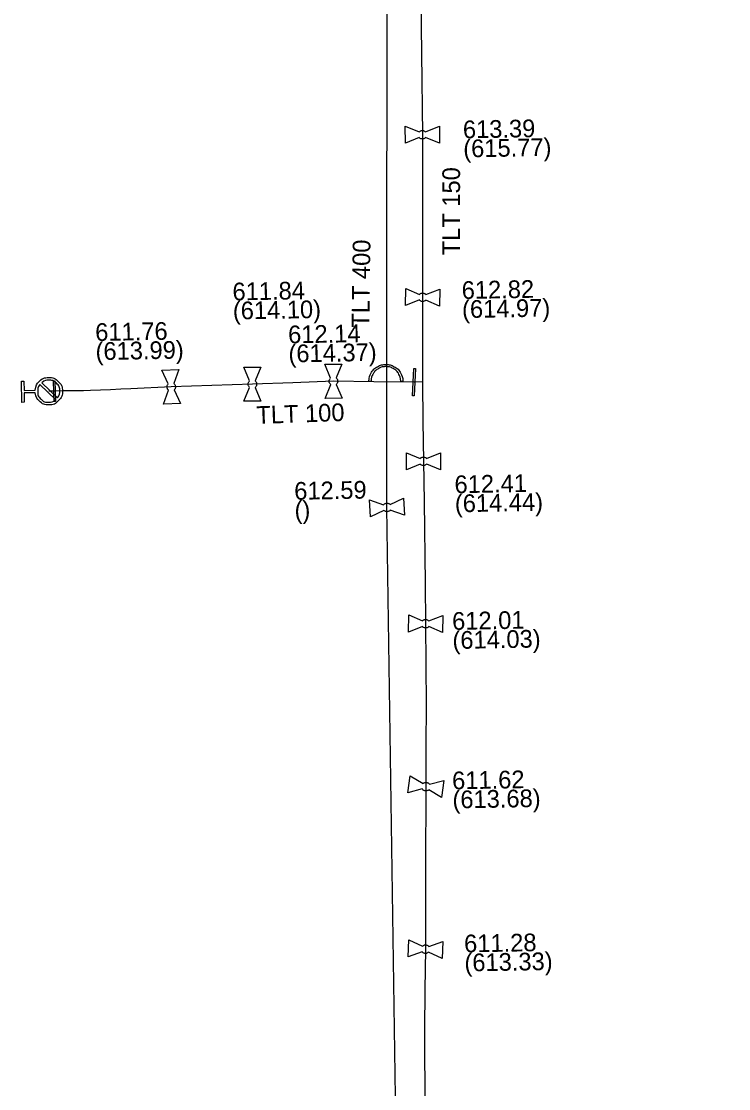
# Model space of a CAD drawing. Extents: x -643842 to -636370, y -1119190 to -1110210.
# Drawn here: x -640523.9 to -640472, y -1115212.4 to -1115134 of the extents above; entities that cross this region are included whole.
import ezdxf

# ---------------------------------------------------------------- set-up
doc = ezdxf.new("R2010")
doc.units = 0
for name, color, linetype in [('9', 7, 'Continuous'), ('Default', 7, 'Continuous'), ('Level 16', 7, 'Continuous'), ('Level 20', 7, 'Continuous'), ('Level 21', 7, 'Continuous'), ('Level 27', 7, 'Continuous'), ('Level 28', 7, 'Continuous'), ('Level 33', 7, 'Continuous')]:
    doc.layers.add(name, color=color, linetype=linetype)

msp = doc.modelspace()

# ---------------------------------------------------------------- linework, layer by layer
at = {"layer": '9'}
for points in [[(-640498.21, -1115160.43), (-640498.366, -1115160.43)], [(-640495.866, -1115160.43), (-640496.023, -1115160.43)]]:
    msp.add_lwpolyline(points, dxfattribs=at)
at = {"layer": 'Default'}
for points in [[(-640494.679, -1115142.096), (-640494.644, -1115142.056), (-640494.598, -1115142.029), (-640494.523, -1115141.988), (-640494.441, -1115141.988), (-640494.359, -1115141.987), (-640494.286, -1115142.029), (-640494.238, -1115142.055), (-640494.204, -1115142.096)], [(-640494.203, -1115142.503), (-640494.237, -1115142.544), (-640494.284, -1115142.571), (-640494.357, -1115142.612), (-640494.439, -1115142.612), (-640494.521, -1115142.613), (-640494.597, -1115142.57), (-640494.643, -1115142.545), (-640494.678, -1115142.504)], [(-640494.655, -1115154.031), (-640494.62, -1115153.993), (-640494.573, -1115153.966), (-640494.497, -1115153.926), (-640494.415, -1115153.928), (-640494.333, -1115153.929), (-640494.261, -1115153.972), (-640494.213, -1115153.999), (-640494.18, -1115154.04)], [(-640494.187, -1115154.448), (-640494.221, -1115154.487), (-640494.269, -1115154.513), (-640494.343, -1115154.554), (-640494.425, -1115154.552), (-640494.507, -1115154.551), (-640494.582, -1115154.507), (-640494.628, -1115154.481), (-640494.661, -1115154.44)], [(-640498.366, -1115160.43), (-640498.365, -1115160.103), (-640498.199, -1115159.802), (-640498.031, -1115159.502), (-640497.732, -1115159.341), (-640497.434, -1115159.18), (-640497.118, -1115159.18), (-640496.803, -1115159.18), (-640496.503, -1115159.341), (-640496.204, -1115159.502), (-640496.036, -1115159.802), (-640495.868, -1115160.103), (-640495.866, -1115160.43)], [(-640496.023, -1115160.43), (-640496.024, -1115160.143), (-640496.171, -1115159.881), (-640496.319, -1115159.618), (-640496.58, -1115159.477), (-640496.842, -1115159.336), (-640497.118, -1115159.336), (-640497.393, -1115159.336), (-640497.655, -1115159.477), (-640497.917, -1115159.618), (-640498.064, -1115159.881), (-640498.209, -1115160.143), (-640498.21, -1115160.43)], [(-640522.868, -1115161.067), (-640522.845, -1115160.707), (-640522.59, -1115160.445), (-640522.303, -1115160.148), (-640521.887, -1115160.14), (-640521.473, -1115160.132), (-640521.175, -1115160.42), (-640520.878, -1115160.707), (-640520.87, -1115161.123), (-640520.862, -1115161.535), (-640521.149, -1115161.834), (-640521.435, -1115162.132), (-640521.849, -1115162.14), (-640522.265, -1115162.148), (-640522.564, -1115161.862), (-640522.83, -1115161.609), (-640522.864, -1115161.251)], [(-640521.224, -1115161.636), (-640521.054, -1115161.416), (-640521.06, -1115161.127), (-640521.066, -1115160.791), (-640521.308, -1115160.557), (-640521.549, -1115160.323), (-640521.887, -1115160.33), (-640522.176, -1115160.335), (-640522.39, -1115160.513)], [(-640512.687, -1115160.572), (-640512.646, -1115160.604), (-640512.617, -1115160.649), (-640512.572, -1115160.723), (-640512.568, -1115160.804), (-640512.564, -1115160.886), (-640512.602, -1115160.961), (-640512.626, -1115161.01), (-640512.664, -1115161.046)], [(-640507.125, -1115160.856), (-640507.165, -1115160.822), (-640507.192, -1115160.774), (-640507.233, -1115160.7), (-640507.232, -1115160.619), (-640507.232, -1115160.537), (-640507.189, -1115160.461), (-640507.163, -1115160.415), (-640507.123, -1115160.381)], [(-640506.714, -1115160.383), (-640506.675, -1115160.417), (-640506.648, -1115160.464), (-640506.607, -1115160.54), (-640506.608, -1115160.621), (-640506.608, -1115160.703), (-640506.65, -1115160.776), (-640506.677, -1115160.824), (-640506.717, -1115160.858)], [(-640501.172, -1115160.649), (-640501.212, -1115160.615), (-640501.239, -1115160.568), (-640501.282, -1115160.495), (-640501.282, -1115160.413), (-640501.283, -1115160.331), (-640501.241, -1115160.255), (-640501.216, -1115160.209), (-640501.176, -1115160.174)], [(-640500.767, -1115160.17), (-640500.728, -1115160.204), (-640500.701, -1115160.25), (-640500.658, -1115160.325), (-640500.658, -1115160.407), (-640500.657, -1115160.489), (-640500.698, -1115160.562), (-640500.724, -1115160.61), (-640500.764, -1115160.645)], [(-640522.516, -1115160.644), (-640522.69, -1115160.864), (-640522.684, -1115161.157), (-640522.678, -1115161.495), (-640522.436, -1115161.728), (-640522.194, -1115161.961), (-640521.857, -1115161.954), (-640521.564, -1115161.949), (-640521.35, -1115161.767)], [(-640513.072, -1115161.067), (-640513.114, -1115161.035), (-640513.143, -1115160.989), (-640513.188, -1115160.917), (-640513.192, -1115160.836), (-640513.196, -1115160.754), (-640513.157, -1115160.676), (-640513.134, -1115160.629), (-640513.096, -1115160.593)], [(-640494.599, -1115166.087), (-640494.566, -1115166.047), (-640494.519, -1115166.02), (-640494.444, -1115165.978), (-640494.362, -1115165.978), (-640494.28, -1115165.977), (-640494.207, -1115166.018), (-640494.159, -1115166.044), (-640494.125, -1115166.085)], [(-640494.122, -1115166.492), (-640494.156, -1115166.533), (-640494.203, -1115166.56), (-640494.276, -1115166.602), (-640494.358, -1115166.602), (-640494.44, -1115166.603), (-640494.516, -1115166.561), (-640494.562, -1115166.536), (-640494.597, -1115166.495)], [(-640497.287, -1115169.489), (-640497.255, -1115169.447), (-640497.209, -1115169.417), (-640497.138, -1115169.372), (-640497.056, -1115169.368), (-640496.975, -1115169.364), (-640496.897, -1115169.402), (-640496.849, -1115169.426), (-640496.813, -1115169.464)], [(-640496.792, -1115169.872), (-640496.824, -1115169.913), (-640496.869, -1115169.942), (-640496.942, -1115169.988), (-640497.024, -1115169.992), (-640497.105, -1115169.996), (-640497.181, -1115169.959), (-640497.23, -1115169.934), (-640497.266, -1115169.896)], [(-640493.966, -1115178.427), (-640494, -1115178.467), (-640494.048, -1115178.493), (-640494.122, -1115178.533), (-640494.204, -1115178.532), (-640494.286, -1115178.531), (-640494.361, -1115178.488), (-640494.407, -1115178.462), (-640494.44, -1115178.421)], [(-640494.436, -1115178.012), (-640494.401, -1115177.973), (-640494.354, -1115177.947), (-640494.278, -1115177.907), (-640494.196, -1115177.908), (-640494.114, -1115177.909), (-640494.042, -1115177.951), (-640493.994, -1115177.978), (-640493.961, -1115178.019)], [(-640493.973, -1115190.424), (-640494.012, -1115190.459), (-640494.063, -1115190.48), (-640494.141, -1115190.511), (-640494.222, -1115190.5), (-640494.303, -1115190.489), (-640494.373, -1115190.436), (-640494.415, -1115190.404), (-640494.443, -1115190.36)], [(-640494.388, -1115189.955), (-640494.349, -1115189.92), (-640494.299, -1115189.9), (-640494.219, -1115189.869), (-640494.138, -1115189.88), (-640494.057, -1115189.891), (-640493.99, -1115189.943), (-640493.946, -1115189.976), (-640493.918, -1115190.02)], [(-640494.438, -1115201.914), (-640494.402, -1115201.877), (-640494.355, -1115201.852), (-640494.277, -1115201.814), (-640494.196, -1115201.818), (-640494.114, -1115201.822), (-640494.043, -1115201.866), (-640493.996, -1115201.895), (-640493.964, -1115201.937)], [(-640493.983, -1115202.345), (-640494.019, -1115202.383), (-640494.068, -1115202.408), (-640494.143, -1115202.446), (-640494.224, -1115202.442), (-640494.306, -1115202.438), (-640494.38, -1115202.392), (-640494.425, -1115202.365), (-640494.457, -1115202.323)]]:
    msp.add_open_spline(points, degree=3, dxfattribs=at)
at = {"layer": 'Level 16'}
for points in [[(-640494.942, -1115159.484), (-640495.033, -1115161.482), (-640495.158, -1115161.476), (-640495.067, -1115159.478), (-640494.942, -1115159.484)], [(-640521.419, -1115160.389), (-640521.387, -1115161.889), (-640521.481, -1115161.891), (-640521.513, -1115160.391), (-640521.419, -1115160.389)]]:
    msp.add_lwpolyline(points, dxfattribs=at)
at = {"layer": 'Level 21'}
for points in [[(-640471.95, -1115042.23), (-640488.49, -1115073.67), (-640490.665, -1115078.12), (-640492.84, -1115082.57), (-640493.08, -1115084.85), (-640493.97, -1115093.55), (-640494.86, -1115102.25), (-640495.06, -1115105.84), (-640494.935, -1115109.175), (-640494.81, -1115112.51), (-640494.775, -1115115.485), (-640494.695, -1115121.44), (-640494.61, -1115127.405), (-640494.57, -1115130.39), (-640494.5, -1115136.34), (-640494.44, -1115142.3), (-640494.42, -1115148.27), (-640494.42, -1115151.255), (-640494.42, -1115154.24), (-640494.425, -1115157.345), (-640494.43, -1115160.45)], [(-640496.454, -1115599.218), (-640495.71, -1115530.38), (-640495.44, -1115435.02), (-640495.27, -1115387.51), (-640496.24, -1115328.66), (-640496.095, -1115321.044), (-640496.38, -1115277.05), (-640496.25, -1115224.64), (-640497.04, -1115169.68), (-640497.03, -1115117.29), (-640497.07, -1115108.05), (-640496.9, -1115096.11)], [(-640494.43, -1115160.45), (-640495.05, -1115160.48), (-640498.01, -1115160.445), (-640500.97, -1115160.41), (-640503.945, -1115160.515), (-640506.92, -1115160.62), (-640509.9, -1115160.72), (-640512.88, -1115160.82), (-640515.845, -1115160.96), (-640516.586, -1115160.995), (-640517.328, -1115161.03), (-640518.81, -1115161.1), (-640519.33, -1115161.105), (-640519.85, -1115161.11), (-640520.89, -1115161.12), (-640521.45, -1115161.14), (-640521.87, -1115161.14)], [(-640494.43, -1115160.45), (-640494.395, -1115163.37), (-640494.36, -1115166.29), (-640494.315, -1115169.27), (-640494.235, -1115175.235), (-640494.2, -1115178.22), (-640494.185, -1115181.21), (-640494.17, -1115184.2), (-640494.175, -1115187.195), (-640494.18, -1115190.19), (-640494.22, -1115196.16), (-640494.21, -1115202.13), (-640494.25, -1115205.105), (-640494.29, -1115208.08), (-640494.27, -1115214.03), (-640494.27, -1115217.13), (-640494.27, -1115220.23)]]:
    msp.add_lwpolyline(points, dxfattribs=at)
at = {"layer": 'Level 28'}
for points in [[(-640495.688, -1115142.928), (-640495.692, -1115141.678), (-640494.679, -1115142.096)], [(-640494.204, -1115142.096), (-640493.192, -1115141.672), (-640493.188, -1115142.922), (-640494.203, -1115142.503)], [(-640494.678, -1115142.504), (-640495.688, -1115142.928)], [(-640495.68, -1115154.845), (-640495.66, -1115153.595), (-640494.655, -1115154.031)], [(-640494.18, -1115154.04), (-640493.16, -1115153.635), (-640493.18, -1115154.885), (-640494.187, -1115154.448)], [(-640494.661, -1115154.44), (-640495.68, -1115154.845)], [(-640513.567, -1115159.603), (-640512.319, -1115159.54), (-640512.687, -1115160.572)], [(-640513.096, -1115160.593), (-640513.567, -1115159.603)], [(-640507.54, -1115159.367), (-640506.29, -1115159.373), (-640506.714, -1115160.383)], [(-640507.123, -1115160.381), (-640507.54, -1115159.367)], [(-640501.607, -1115159.166), (-640500.357, -1115159.154), (-640500.767, -1115160.17)], [(-640501.176, -1115160.174), (-640501.607, -1115159.166)], [(-640512.664, -1115161.046), (-640512.193, -1115162.037), (-640513.441, -1115162.1), (-640513.072, -1115161.067)], [(-640506.717, -1115160.858), (-640506.3, -1115161.873), (-640507.55, -1115161.867), (-640507.125, -1115160.856)], [(-640500.764, -1115160.645), (-640500.333, -1115161.654), (-640501.583, -1115161.666), (-640501.172, -1115160.649)], [(-640495.606, -1115166.924), (-640495.614, -1115165.674), (-640494.599, -1115166.087)], [(-640494.125, -1115166.085), (-640493.114, -1115165.656), (-640493.106, -1115166.906), (-640494.122, -1115166.492)], [(-640494.597, -1115166.495), (-640495.606, -1115166.924)], [(-640497.266, -1115169.896), (-640498.256, -1115170.369), (-640498.321, -1115169.121), (-640497.287, -1115169.489)], [(-640496.813, -1115169.464), (-640495.824, -1115168.991)], [(-640495.824, -1115168.991), (-640495.759, -1115170.239), (-640496.792, -1115169.872)], [(-640495.457, -1115178.83), (-640495.442, -1115177.58), (-640494.436, -1115178.012)], [(-640493.961, -1115178.019), (-640492.943, -1115177.61), (-640492.958, -1115178.86), (-640493.966, -1115178.427)], [(-640494.44, -1115178.421), (-640495.457, -1115178.83)], [(-640495.503, -1115190.64), (-640495.334, -1115189.401), (-640494.388, -1115189.955)], [(-640494.443, -1115190.36), (-640495.503, -1115190.64)], [(-640493.918, -1115190.02), (-640492.857, -1115189.74), (-640493.026, -1115190.979), (-640493.973, -1115190.424)], [(-640495.487, -1115202.697), (-640495.43, -1115201.448), (-640494.438, -1115201.914)], [(-640493.964, -1115201.937), (-640492.933, -1115201.563), (-640492.99, -1115202.812), (-640493.983, -1115202.345)], [(-640494.457, -1115202.323), (-640495.487, -1115202.697)]]:
    msp.add_lwpolyline(points, dxfattribs=at)
at = {"layer": 'Level 33'}
for points in [[(-640522.864, -1115161.251), (-640523.684, -1115161.266), (-640523.671, -1115161.955), (-640523.855, -1115161.959), (-640523.884, -1115160.397), (-640523.701, -1115160.393), (-640523.688, -1115161.083), (-640522.868, -1115161.067)], [(-640522.39, -1115160.513), (-640521.224, -1115161.636)], [(-640521.35, -1115161.767), (-640522.516, -1115160.644)]]:
    msp.add_lwpolyline(points, dxfattribs=at)

# ---------------------------------------------------------------- texts
at = {"layer": 'Level 20'}
for s, rotation, p in [('TLT 150', 89.90774, (-640491.681, -1115151.159)), ('TLT 400', 89.19887, (-640498.337, -1115156.482)), ('TLT 100', 2.02136, (-640506.607, -1115163.55))]:
    msp.add_text(s, height=1.3, rotation=rotation, dxfattribs=at).set_placement(p)
at = {"layer": 'Level 27'}
for s, p in [('613.39', (-640491.452, -1115142.565)), ('(615.77)', (-640491.427, -1115143.964)), ('611.84', (-640508.37, -1115154.473)), ('612.82', (-640491.54, -1115154.367)), ('(614.97)', (-640491.515, -1115155.767)), ('(614.10)', (-640508.345, -1115155.873)), ('611.76', (-640518.45, -1115157.453)), ('612.14', (-640504.285, -1115157.626)), ('(613.99)', (-640518.426, -1115158.853)), ('(614.37)', (-640504.26, -1115159.025)), ('612.41', (-640492.068, -1115168.635)), ('612.59', (-640503.838, -1115169.119)), ('()', (-640503.814, -1115170.518)), ('(614.44)', (-640492.043, -1115170.035)), ('612.01', (-640492.244, -1115178.676)), ('(614.03)', (-640492.219, -1115180.076)), ('611.62', (-640492.244, -1115190.39)), ('(613.68)', (-640492.219, -1115191.79)), ('611.28', (-640491.364, -1115202.368)), ('(613.33)', (-640491.339, -1115203.768))]:
    msp.add_text(s, height=1.3, rotation=1, dxfattribs=at).set_placement(p)

doc.saveas('drawing.dxf')
